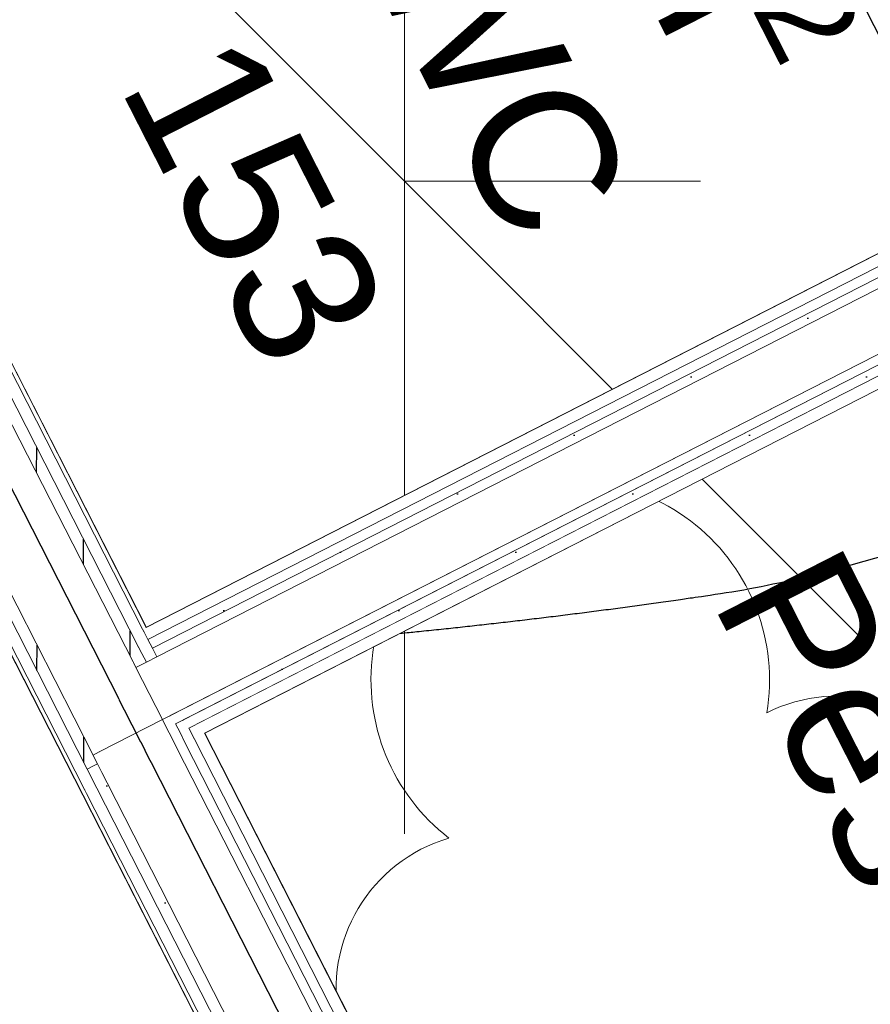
# Model space of a CAD drawing. Header units: metres. Extents: x 538891 to 1080079, y 6588829 to 13178720.
# Tile 671 of 1056: x 539896.84 to 539897.93, y 6589217.12 to 6589218.38. Entities that reach past the tile are written whole.
import ezdxf

# ---------------------------------------------------------------- set-up
doc = ezdxf.new("R2010")
doc.units = ezdxf.units.M
doc.header["$LTSCALE"] = 0.4
doc.header["$PDMODE"] = 1
doc.header["$PDSIZE"] = -2
doc.linetypes.add('DASHED', pattern=[52.916667, 26.458333, -26.458333])
for name, color, linetype in [('AR', 7, 'Continuous'), ('DENDRO', 7, 'Continuous'), ('GEO', 7, 'Continuous'), ('KINO_TAIMESTIK', 7, 'Continuous')]:
    doc.layers.add(name, color=color, linetype=linetype)
doc.styles.add('Arial', font='arial.ttf')
pattern_1 = [(0, (0, 0), (0, 0.075), [1e-05, -0.07499])]
pattern_2 = [(90, (0, 0), (-0.06, 0), [])]

# ---------------------------------------------------------------- blocks, each defined once
blk = doc.blocks.new('LEHTP2')
at = {"color": 252, "linetype": 'Continuous', "lineweight": 9, "true_color": 0x888888}
for centre, radius, start, end in [((-1.1142, 2.8284), 0.5116, 350.4856, 111.5002), ((-1.1142, 2.8284), 0.5116, 111.5027, 232.5173), ((-0.4286, 2.3838), 0.4031, 305.1345, 116.705), ((-1.3124, 2.0356), 0.4031, 106.2979, 277.8684)]:
    blk.add_arc(centre, radius, start, end, dxfattribs=at)
blk = doc.blocks.new('LEHTP1')
at = {"color": 252, "linetype": 'Continuous', "lineweight": 9, "true_color": 0x888888}
for p, q in [((0, 0), (0, 0.95)), ((0.76, 0), (0, 0))]:
    blk.add_line(p, q, dxfattribs=at)

msp = doc.modelspace()

# ---------------------------------------------------------------- linework, layer by layer
at = {"layer": 'AR', "color": 253, "linetype": 'Continuous', "lineweight": 25, "true_color": 0xa3b799, "flags": 128}
for points in [[(539897.306, 6589219.608), (539896.2518, 6589219.07), (539897.0003, 6589217.6035), (539898.0545, 6589218.1415)], [(539897.9754, 6589215.7041), (539899.025, 6589216.2399), (539898.1249, 6589218.0035), (539897.0752, 6589217.4677)]]:
    msp.add_lwpolyline(points, close=True, dxfattribs=at)
at = {"layer": 'AR', "color": 7, "linetype": 'Continuous', "lineweight": 9, "flags": 128}
for points in [[(539897.306, 6589219.608), (539896.2518, 6589219.07), (539897.0003, 6589217.6035), (539898.0545, 6589218.1415)], [(539897.9754, 6589215.7041), (539899.025, 6589216.2399), (539898.1249, 6589218.0035), (539897.0752, 6589217.4677)], [(539896.7148, 6589217.789), (539893.6228, 6589216.2108), (539894.7275, 6589214.0464), (539897.8195, 6589215.6246), (539896.9194, 6589217.3882)]]:
    msp.add_lwpolyline(points, close=True, dxfattribs=at)
at = {"layer": 'AR', "color": 253, "linetype": 'Continuous', "lineweight": 25, "true_color": 0xacaca6, "flags": 128}
msp.add_lwpolyline([(539896.7148, 6589217.789), (539893.6228, 6589216.2108), (539894.7275, 6589214.0464), (539897.8195, 6589215.6246), (539896.9194, 6589217.3882)], close=True, dxfattribs=at)
at = {"layer": 'DENDRO', "color": 82, "linetype": 'Continuous', "lineweight": 25, "true_color": 0x33cc00}
msp.add_open_spline([(539896.6663, 6589224.4293), (539896.6395, 6589224.426), (539896.6126, 6589224.4226), (539896.1098, 6589224.3544), (539895.0521, 6589223.8198), (539894.3427, 6589222.9377), (539893.9903, 6589222.1836), (539893.8203, 6589221.3073), (539893.8766, 6589220.3868), (539894.1593, 6589219.5194), (539894.8775, 6589218.4187), (539896.1184, 6589217.7018), (539897.0745, 6589217.5717), (539897.5175, 6589217.6135), (539897.9589, 6589217.6797), (539898.86, 6589218.0382), (539899.617, 6589218.7907), (539900.036, 6589219.4652), (539900.3047, 6589220.2878), (539900.3646, 6589221.1982), (539900.192, 6589222.1043), (539899.5971, 6589223.3263), (539898.3712, 6589224.2299), (539897.2232, 6589224.489), (539896.72, 6589224.436), (539896.6932, 6589224.4327), (539896.6663, 6589224.4293)], degree=2, knots=[0, 0, 0, 0.002527, 0.002527, 0.049905, 0.097283, 0.144661, 0.192039, 0.239417, 0.286795, 0.334173, 0.381551, 0.428929, 0.476307, 0.523685, 0.571064, 0.618442, 0.66582, 0.713198, 0.760576, 0.807954, 0.855332, 0.90271, 0.950088, 0.997466, 0.997466, 1, 1, 1], dxfattribs=at)
at = {"layer": 'DENDRO', "color": 30, "linetype": 'Continuous', "lineweight": 25, "true_color": 0xff7f00}
for points in [[(539885.6577, 6589211.3673), (539885.9587, 6589211.5998), (539887.0879, 6589212.0198), (539888.605, 6589212.4885), (539889.9731, 6589213.0137), (539891.3102, 6589213.7672), (539891.8744, 6589214.6436), (539891.7177, 6589215.3903), (539891.4434, 6589216.0274), (539891.1774, 6589216.6797), (539891.0775, 6589217.3225), (539891.2898, 6589217.9325), (539891.6083, 6589218.5323), (539891.7489, 6589219.1569), (539891.5335, 6589219.8105), (539891.0707, 6589220.4069), (539890.4607, 6589220.8621), (539889.8044, 6589221.0935), (539889.0576, 6589220.9883), (539888.3106, 6589220.2982), (539887.7505, 6589219.5517), (539887.208, 6589218.8186), (539886.4783, 6589217.8358), (539885.4818, 6589216.498), (539884.1518, 6589214.7322), (539882.6558, 6589212.7955), (539881.0985, 6589210.8481), (539879.0649, 6589208.3801), (539876.0944, 6589204.886), (539872.6307, 6589200.8975), (539869.6701, 6589197.4329), (539867.6909, 6589194.8749), (539866.2109, 6589192.7521), (539865.0379, 6589190.7976), (539864.2551, 6589189.3549), (539863.5464, 6589188.2627), (539862.6538, 6589187.3122), (539861.4517, 6589186.5971), (539860.1198, 6589186.0356), (539858.997, 6589185.454), (539858.4285, 6589184.6792), (539858.4518, 6589183.6679), (539858.8723, 6589182.475), (539859.5272, 6589181.142), (539860.2483, 6589179.7128), (539860.8674, 6589178.2304), (539861.2217, 6589176.7401), (539861.5753, 6589175.4365), (539862.2064, 6589174.6663), (539862.9609, 6589174.3966), (539863.6348, 6589174.2423), (539864.2806, 6589174.0573), (539864.918, 6589173.6609), (539865.3683, 6589172.6788), (539865.5592, 6589171.2345), (539865.7765, 6589169.7978), (539866.3959, 6589168.7176), (539867.6352, 6589168.2256), (539869.0218, 6589168.0582), (539870.3261, 6589168.0626), (539871.5879, 6589168.2084), (539873.1231, 6589168.5133), (539875.2126, 6589169.1649), (539877.5723, 6589170.1954), (539879.6716, 6589171.2913), (539881.2245, 6589172.1487), (539882.79, 6589173.0592), (539884.4462, 6589174.3385), (539885.3593, 6589175.663), (539885.8205, 6589177.2138), (539885.4269, 6589179.8588), (539884.1912, 6589182.7006), (539883.1434, 6589184.6065), (539882.0985, 6589186.3358), (539880.8619, 6589188.3679), (539880.4198, 6589189.9251), (539880.7902, 6589190.8015), (539881.5494, 6589191.3893), (539882.7447, 6589191.8227), (539884.1904, 6589191.9845), (539885.7179, 6589191.7691), (539887.143, 6589191.0433), (539888.3782, 6589189.868), (539889.4666, 6589188.5674), (539890.4385, 6589187.4406), (539891.3271, 6589186.7864), (539892.1601, 6589186.9284), (539892.9946, 6589188.0441), (539894.0871, 6589188.8946), (539895.2642, 6589189.5714), (539896.3286, 6589190.275), (539897.0597, 6589191.2074), (539897.414, 6589192.4428), (539897.7325, 6589193.5782), (539898.1184, 6589194.323), (539898.5738, 6589194.8471), (539899.1059, 6589195.3196), (539899.5477, 6589195.7995), (539899.733, 6589196.3483), (539899.5719, 6589196.9795), (539899.1657, 6589197.5865), (539898.605, 6589198.071), (539897.9861, 6589198.3235), (539897.3447, 6589198.3805), (539896.687, 6589198.3497), (539895.8577, 6589198.3256), (539894.7078, 6589198.5446), (539893.448, 6589199.106), (539892.2827, 6589199.8894), (539891.2518, 6589200.8076), (539890.3935, 6589201.7751), (539889.5969, 6589202.9265), (539889.0297, 6589204.2093), (539888.6237, 6589205.3397), (539888.2438, 6589206.3255), (539887.7355, 6589207.4324), (539887.0067, 6589208.7104), (539886.0604, 6589210.1578), (539885.6663, 6589211.1102), (539885.6577, 6589211.3673)], [(539894.9079, 6589218.4152), (539895.6568, 6589219.2689), (539897.8303, 6589220.3369), (539900.097, 6589220.4793), (539901.8497, 6589219.6579), (539902.6187, 6589218.0929), (539902.198, 6589216.2035), (539900.7002, 6589214.4961), (539898.5268, 6589213.4282), (539896.26, 6589213.2858), (539894.5073, 6589214.1072), (539893.7383, 6589215.6722), (539894.1591, 6589217.5615), (539894.9079, 6589218.4152)]]:
    msp.add_open_spline(points, degree=2, dxfattribs=at)
at = {"layer": 'KINO_TAIMESTIK', "color": 181, "linetype": 'Continuous', "lineweight": 18, "true_color": 0x9f7fff}
for p, q in [((539897.332, 6589217.3387), (539897.332, 6589219.0133)), ((539896.74, 6589218.768), (539897.924, 6589217.584))]:
    msp.add_line(p, q, dxfattribs=at)

# ---------------------------------------------------------------- block references
at = {"layer": 'GEO', "color": 8, "true_color": 0x7d7d7d, "xscale": 0.5, "yscale": 0.5, "zscale": 0.5}
for name, p in [('LEHTP1', (539897.332, 6589218.176)), ('LEHTP2', (539898.102, 6589216.122))]:
    msp.add_blockref(name, p, dxfattribs=at)

# ---------------------------------------------------------------- texts
at = {"layer": 'AR', "color": 7, "char_height": 0.18, "attachment_point": 1, "rotation": 297.0398, "line_spacing_factor": 1.004016, "style": 'Arial'}
for s, insert in [('\\A1;1,9{\\H0.9851x; } m{\\H0.9851x;\\H0.6667x;\\S2 ^ ;}', (539897.5648, 6589219.0744)), ('WC', (539897.4401, 6589218.5409)), ('153', (539897.1249, 6589218.3807)), ('Pesuruum', (539897.8856, 6589217.7199))]:
    msp.add_mtext(s, dxfattribs=dict(at, insert=insert))

# ---------------------------------------------------------------- next in the draw order: wipeouts: each hides what was drawn before it
at = {"color": 255, "linetype": 'Continuous', "lineweight": 5}
for points in [[(539896.9979, 6589217.5972), (539897.0003, 6589217.6035), (539896.9959, 6589217.6012)], [(539897.0684, 6589217.4811), (539897.0551, 6589217.4743), (539897.0619, 6589217.4609), (539897.0752, 6589217.4677)], [(539896.9247, 6589217.4217), (539896.9289, 6589217.4135), (539896.9337, 6589217.4264)]]:
    msp.add_wipeout(points, dxfattribs=at).dxf.layer = 'AR'

# ---------------------------------------------------------------- next in the draw order: hatches: boundary and pattern name
at = {"layer": 'AR', "linetype": 'Continuous', "lineweight": 25, "true_color": 0x848484}
h = msp.add_hatch(dxfattribs=at)
h.set_pattern_fill('GYPSUM_0001', color=252, style=0, pattern_type=2)
h.set_pattern_definition(pattern_1)
h.paths.add_polyline_path([(539896.9247, 6589217.4217), (539896.9289, 6589217.4135), (539896.9337, 6589217.4264)])

# ---------------------------------------------------------------- next in the draw order: linework, layer by layer
at = {"layer": 'AR', "color": 7, "linetype": 'Continuous', "lineweight": 9}
for p, q in [((539896.9247, 6589217.4217), (539896.9289, 6589217.4135)), ((539896.9289, 6589217.4135), (539896.9304, 6589217.4106)), ((539896.9304, 6589217.4106), (539896.9372, 6589217.3972))]:
    msp.add_line(p, q, dxfattribs=at)
at = {"layer": 'AR', "color": 7, "linetype": 'Continuous', "lineweight": 5}
msp.add_point((539896.9304, 6589217.4106), dxfattribs=at)

# ---------------------------------------------------------------- next in the draw order: wipeouts: each hides what was drawn before it
at = {"color": 255, "linetype": 'Continuous', "lineweight": 5}
for points in [[(539897.0752, 6589217.4677), (539898.1249, 6589218.0035), (539898.1181, 6589218.0168), (539897.0684, 6589217.4811)], [(539897.0027, 6589217.5879), (539897.0071, 6589217.5901), (539897.0003, 6589217.6035), (539896.9979, 6589217.5972)], [(539897.0494, 6589217.4854), (539897.0382, 6589217.4797), (539897.0439, 6589217.4686), (539897.0551, 6589217.4743)]]:
    msp.add_wipeout(points, dxfattribs=at).dxf.layer = 'AR'

# ---------------------------------------------------------------- next in the draw order: hatches: boundary and pattern name
at = {"layer": 'AR', "linetype": 'Continuous', "lineweight": 25, "true_color": 0x848484}
h = msp.add_hatch(dxfattribs=at)
h.set_pattern_fill('GYPSUM_0001', color=252, style=0, pattern_type=2)
h.set_pattern_definition(pattern_1)
h.paths.add_polyline_path([(539897.0494, 6589217.4854), (539897.0382, 6589217.4797), (539897.0439, 6589217.4686), (539897.0551, 6589217.4743)])

# ---------------------------------------------------------------- next in the draw order: wipeouts: each hides what was drawn before it
at = {"color": 255, "linetype": 'Continuous', "lineweight": 5}
msp.add_wipeout([(539896.9324, 6589217.4397), (539896.936, 6589217.4325), (539896.9403, 6589217.4437)], dxfattribs=at).dxf.layer = 'AR'

# ---------------------------------------------------------------- next in the draw order: hatches: boundary and pattern name
at = {"layer": 'AR', "linetype": 'Continuous', "lineweight": 25, "true_color": 0x848484}
h = msp.add_hatch(dxfattribs=at)
h.set_pattern_fill('GYPSUM_0001', color=252, style=0, pattern_type=2)
h.set_pattern_definition(pattern_1)
h.paths.add_polyline_path([(539896.9324, 6589217.4397), (539896.936, 6589217.4325), (539896.9403, 6589217.4437)])

# ---------------------------------------------------------------- next in the draw order: linework, layer by layer
at = {"layer": 'AR', "color": 7, "linetype": 'Continuous', "lineweight": 9}
for p, q in [((539896.9403, 6589217.4437), (539896.9324, 6589217.4397)), ((539896.9324, 6589217.4397), (539896.936, 6589217.4325)), ((539896.9337, 6589217.4264), (539896.9247, 6589217.4217)), ((539896.9337, 6589217.4264), (539896.938, 6589217.4286)), ((539896.936, 6589217.4325), (539896.938, 6589217.4286))]:
    msp.add_line(p, q, dxfattribs=at)

# ---------------------------------------------------------------- next in the draw order: wipeouts: each hides what was drawn before it
at = {"color": 255, "linetype": 'Continuous', "lineweight": 5}
for points in [[(539897.0551, 6589217.4743), (539898.1181, 6589218.0168), (539898.1124, 6589218.028), (539897.0494, 6589217.4854)], [(539897.0326, 6589217.4908), (539897.0214, 6589217.4852), (539897.0271, 6589217.474), (539897.0382, 6589217.4797)]]:
    msp.add_wipeout(points, dxfattribs=at).dxf.layer = 'AR'

# ---------------------------------------------------------------- next in the draw order: hatches: boundary and pattern name
at = {"layer": 'AR', "linetype": 'Continuous', "lineweight": 25, "true_color": 0x848484}
h = msp.add_hatch(dxfattribs=at)
h.set_pattern_fill('GYPSUM_0001', color=252, style=0, pattern_type=2)
h.set_pattern_definition(pattern_1)
h.paths.add_polyline_path([(539897.0551, 6589217.4743), (539898.1181, 6589218.0168), (539898.1124, 6589218.028), (539897.0494, 6589217.4854)])
h = msp.add_hatch(dxfattribs=at)
h.set_pattern_fill('GYPSUM_0001', color=252, style=0, pattern_type=2)
h.set_pattern_definition(pattern_1)
h.paths.add_polyline_path([(539897.0326, 6589217.4908), (539897.0214, 6589217.4852), (539897.0271, 6589217.474), (539897.0382, 6589217.4797)])

# ---------------------------------------------------------------- next in the draw order: wipeouts: each hides what was drawn before it
at = {"color": 255, "linetype": 'Continuous', "lineweight": 5}
msp.add_wipeout([(539896.9437, 6589217.4174), (539896.9304, 6589217.4106), (539896.9372, 6589217.3972), (539896.9505, 6589217.4041)], dxfattribs=at).dxf.layer = 'AR'

# ---------------------------------------------------------------- next in the draw order: hatches: boundary and pattern name
at = {"layer": 'AR', "linetype": 'Continuous', "lineweight": 25, "true_color": 0x848484}
h = msp.add_hatch(dxfattribs=at)
h.set_pattern_fill('GYPSUM_0001', color=252, style=0, pattern_type=2)
h.set_pattern_definition(pattern_1)
h.paths.add_polyline_path([(539896.9437, 6589217.4174), (539896.9304, 6589217.4106), (539896.9372, 6589217.3972), (539896.9505, 6589217.4041)])

# ---------------------------------------------------------------- next in the draw order: wipeouts: each hides what was drawn before it
at = {"color": 255, "linetype": 'Continuous', "lineweight": 5}
msp.add_wipeout([(539897.0382, 6589217.4797), (539898.1124, 6589218.028), (539898.1067, 6589218.0391), (539897.0326, 6589217.4908)], dxfattribs=at).dxf.layer = 'AR'

# ---------------------------------------------------------------- next in the draw order: hatches: boundary and pattern name
at = {"layer": 'AR', "linetype": 'Continuous', "lineweight": 25, "true_color": 0x848484}
h = msp.add_hatch(dxfattribs=at)
h.set_pattern_fill('GYPSUM_0001', color=252, style=0, pattern_type=2)
h.set_pattern_definition(pattern_1)
h.paths.add_polyline_path([(539897.0382, 6589217.4797), (539898.1124, 6589218.028), (539898.1067, 6589218.0391), (539897.0326, 6589217.4908)])

# ---------------------------------------------------------------- next in the draw order: linework, layer by layer
at = {"layer": 'AR', "color": 7, "linetype": 'Continuous', "lineweight": 5}
msp.add_point((539897.0551, 6589217.4743), dxfattribs=at)

# ---------------------------------------------------------------- next in the draw order: wipeouts: each hides what was drawn before it
at = {"color": 255, "linetype": 'Continuous', "lineweight": 5}
msp.add_wipeout([(539897.0071, 6589217.5901), (539898.0613, 6589218.1282), (539898.0545, 6589218.1415), (539897.0003, 6589217.6035)], dxfattribs=at).dxf.layer = 'AR'

# ---------------------------------------------------------------- next in the draw order: wipeouts: each hides what was drawn before it
msp.add_wipeout([(539897.0084, 6589217.5767), (539898.067, 6589218.117), (539898.0613, 6589218.1282), (539897.0027, 6589217.5879)], dxfattribs=at).dxf.layer = 'AR'

# ---------------------------------------------------------------- next in the draw order: hatches: boundary and pattern name
at = {"layer": 'AR', "linetype": 'Continuous', "lineweight": 25, "true_color": 0x848484}
h = msp.add_hatch(dxfattribs=at)
h.set_pattern_fill('GYPSUM_0001', color=252, style=0, pattern_type=2)
h.set_pattern_definition(pattern_1)
h.paths.add_polyline_path([(539897.0084, 6589217.5767), (539898.067, 6589218.117), (539898.0613, 6589218.1282), (539897.0027, 6589217.5879)])

# ---------------------------------------------------------------- next in the draw order: wipeouts: each hides what was drawn before it
at = {"color": 255, "linetype": 'Continuous', "lineweight": 5}
msp.add_wipeout([(539897.0141, 6589217.5656), (539898.0726, 6589218.1059), (539898.067, 6589218.117), (539897.0084, 6589217.5767)], dxfattribs=at).dxf.layer = 'AR'

# ---------------------------------------------------------------- next in the draw order: hatches: boundary and pattern name
at = {"layer": 'AR', "linetype": 'Continuous', "lineweight": 25, "true_color": 0x848484}
h = msp.add_hatch(dxfattribs=at)
h.set_pattern_fill('GYPSUM_0001', color=252, style=0, pattern_type=2)
h.set_pattern_definition(pattern_1)
h.paths.add_polyline_path([(539897.0141, 6589217.5656), (539898.0726, 6589218.1059), (539898.067, 6589218.117), (539897.0084, 6589217.5767)])

# ---------------------------------------------------------------- next in the draw order: wipeouts: each hides what was drawn before it
at = {"color": 255, "linetype": 'Continuous', "lineweight": 5}
msp.add_wipeout([(539897.0214, 6589217.4852), (539898.1067, 6589218.0391), (539898.0726, 6589218.1059), (539896.9873, 6589217.552)], dxfattribs=at).dxf.layer = 'AR'

# ---------------------------------------------------------------- next in the draw order: linework, layer by layer
at = {"layer": 'AR', "color": 7, "linetype": 'Continuous', "lineweight": 9}
for p, q in [((539898.0545, 6589218.1415), (539897.0003, 6589217.6035)), ((539898.0613, 6589218.1282), (539897.0027, 6589217.5879)), ((539898.0613, 6589218.1282), (539897.0027, 6589217.5879)), ((539898.067, 6589218.117), (539897.0084, 6589217.5767)), ((539898.0726, 6589218.1059), (539897.0141, 6589217.5656)), ((539897.0214, 6589217.4852), (539898.1067, 6589218.0391)), ((539897.0382, 6589217.4797), (539898.1124, 6589218.028)), ((539897.0551, 6589217.4743), (539898.1181, 6589218.0168)), ((539897.0551, 6589217.4743), (539898.1181, 6589218.0168)), ((539897.0752, 6589217.4677), (539898.1249, 6589218.0035)), ((539896.9959, 6589217.6012), (539896.9979, 6589217.5972)), ((539897.0027, 6589217.5879), (539896.9979, 6589217.5972)), ((539897.0084, 6589217.5767), (539897.0027, 6589217.5879)), ((539897.0141, 6589217.5656), (539897.0084, 6589217.5767)), ((539897.0007, 6589217.5588), (539897.0141, 6589217.5656)), ((539896.9873, 6589217.552), (539897.0007, 6589217.5588)), ((539897.0214, 6589217.4852), (539896.9873, 6589217.552)), ((539897.0214, 6589217.4852), (539896.9403, 6589217.4437)), ((539896.9403, 6589217.4437), (539897.0214, 6589217.4852)), ((539897.0271, 6589217.474), (539897.0214, 6589217.4852)), ((539897.0439, 6589217.4686), (539897.0382, 6589217.4797))]:
    msp.add_line(p, q, dxfattribs=at)
at = {"layer": 'AR', "color": 7, "linetype": 'Continuous', "lineweight": 5}
msp.add_point((539897.0027, 6589217.5879), dxfattribs=at)

# ---------------------------------------------------------------- next in the draw order: wipeouts: each hides what was drawn before it
at = {"color": 255, "linetype": 'Continuous', "lineweight": 5}
for points in [[(539896.9979, 6589217.5972), (539896.9925, 6589217.5827), (539897.0027, 6589217.5879)], [(539897.0328, 6589217.4629), (539896.9437, 6589217.4174), (539896.9505, 6589217.4041), (539897.0396, 6589217.4495)]]:
    msp.add_wipeout(points, dxfattribs=at).dxf.layer = 'AR'

# ---------------------------------------------------------------- next in the draw order: hatches: boundary and pattern name
at = {"layer": 'AR', "linetype": 'Continuous', "lineweight": 25, "true_color": 0x848484}
h = msp.add_hatch(dxfattribs=at)
h.set_pattern_fill('GYPSUM_0001', color=252, style=0, pattern_type=2)
h.set_pattern_definition(pattern_1)
h.paths.add_polyline_path([(539896.9979, 6589217.5972), (539896.9925, 6589217.5827), (539897.0027, 6589217.5879)])

# ---------------------------------------------------------------- next in the draw order: wipeouts: each hides what was drawn before it
at = {"color": 255, "linetype": 'Continuous', "lineweight": 5}
for points in [[(539897.0439, 6589217.4686), (539897.0328, 6589217.4629), (539897.0396, 6589217.4495), (539897.0507, 6589217.4552)], [(539896.938, 6589217.4286), (539896.9337, 6589217.4264), (539896.9289, 6589217.4135), (539896.9304, 6589217.4106), (539896.9437, 6589217.4174)]]:
    msp.add_wipeout(points, dxfattribs=at).dxf.layer = 'AR'

# ---------------------------------------------------------------- next in the draw order: hatches: boundary and pattern name
at = {"layer": 'AR', "linetype": 'Continuous', "lineweight": 25, "true_color": 0x848484}
h = msp.add_hatch(dxfattribs=at)
h.set_pattern_fill('GYPSUM_0001', color=252, style=0, pattern_type=2)
h.set_pattern_definition(pattern_1)
h.paths.add_polyline_path([(539897.0439, 6589217.4686), (539897.0328, 6589217.4629), (539897.0396, 6589217.4495), (539897.0507, 6589217.4552)])
h = msp.add_hatch(dxfattribs=at)
h.set_pattern_fill('GYPSUM_0001', color=252, style=0, pattern_type=2)
h.set_pattern_definition(pattern_1)
h.paths.add_polyline_path([(539896.938, 6589217.4286), (539896.9337, 6589217.4264), (539896.9289, 6589217.4135), (539896.9304, 6589217.4106), (539896.9437, 6589217.4174)])

# ---------------------------------------------------------------- next in the draw order: linework, layer by layer
at = {"layer": 'AR', "color": 7, "linetype": 'Continuous', "lineweight": 9}
msp.add_line((539896.9289, 6589217.4135), (539896.9304, 6589217.4106), dxfattribs=at)
at = {"layer": 'AR', "color": 7, "linetype": 'Continuous', "lineweight": 5}
msp.add_point((539896.9304, 6589217.4106), dxfattribs=at)

# ---------------------------------------------------------------- next in the draw order: wipeouts: each hides what was drawn before it
at = {"color": 255, "linetype": 'Continuous', "lineweight": 5}
for points in [[(539896.2474, 6589219.0677), (539896.9959, 6589217.6012), (539897.0003, 6589217.6035), (539896.2518, 6589219.07)], [(539896.9908, 6589217.5782), (539896.986, 6589217.5653), (539896.995, 6589217.5699)]]:
    msp.add_wipeout(points, dxfattribs=at).dxf.layer = 'AR'

# ---------------------------------------------------------------- next in the draw order: hatches: boundary and pattern name
at = {"layer": 'AR', "linetype": 'Continuous', "lineweight": 25, "true_color": 0x848484}
h = msp.add_hatch(dxfattribs=at)
h.set_pattern_fill('PLYWOOD_0001', color=252, style=0, pattern_type=2)
h.set_pattern_definition(pattern_2)
h.paths.add_polyline_path([(539896.9908, 6589217.5782), (539896.986, 6589217.5653), (539896.995, 6589217.5699)])

# ---------------------------------------------------------------- next in the draw order: wipeouts: each hides what was drawn before it
at = {"color": 255, "linetype": 'Continuous', "lineweight": 5}
for points in [[(539897.0271, 6589217.474), (539896.938, 6589217.4286), (539896.9437, 6589217.4174), (539897.0328, 6589217.4629)], [(539897.0551, 6589217.4743), (539897.0439, 6589217.4686), (539897.0507, 6589217.4552), (539897.0619, 6589217.4609)]]:
    msp.add_wipeout(points, dxfattribs=at).dxf.layer = 'AR'

# ---------------------------------------------------------------- next in the draw order: hatches: boundary and pattern name
at = {"layer": 'AR', "linetype": 'Continuous', "lineweight": 25, "true_color": 0x848484}
h = msp.add_hatch(dxfattribs=at)
h.set_pattern_fill('GYPSUM_0001', color=252, style=0, pattern_type=2)
h.set_pattern_definition(pattern_1)
h.paths.add_polyline_path([(539897.0551, 6589217.4743), (539897.0439, 6589217.4686), (539897.0507, 6589217.4552), (539897.0619, 6589217.4609)])

# ---------------------------------------------------------------- next in the draw order: linework, layer by layer
at = {"layer": 'AR', "color": 7, "linetype": 'Continuous', "lineweight": 5}
for p in [(539897.0551, 6589217.4743), (539896.9437, 6589217.4174)]:
    msp.add_point(p, dxfattribs=at)

# ---------------------------------------------------------------- next in the draw order: wipeouts: each hides what was drawn before it
at = {"color": 255, "linetype": 'Continuous', "lineweight": 5}
for points in [[(539897.0027, 6589217.5879), (539896.9925, 6589217.5827), (539896.9908, 6589217.5782), (539896.995, 6589217.5699), (539897.0084, 6589217.5767)], [(539896.9837, 6589217.5592), (539896.9794, 6589217.5479), (539896.9873, 6589217.552)]]:
    msp.add_wipeout(points, dxfattribs=at).dxf.layer = 'AR'

# ---------------------------------------------------------------- next in the draw order: hatches: boundary and pattern name
at = {"layer": 'AR', "linetype": 'Continuous', "lineweight": 25, "true_color": 0x848484}
h = msp.add_hatch(dxfattribs=at)
h.set_pattern_fill('GYPSUM_0001', color=252, style=0, pattern_type=2)
h.set_pattern_definition(pattern_1)
h.paths.add_polyline_path([(539897.0027, 6589217.5879), (539896.9925, 6589217.5827), (539896.9908, 6589217.5782), (539896.995, 6589217.5699), (539897.0084, 6589217.5767)])

# ---------------------------------------------------------------- next in the draw order: wipeouts: each hides what was drawn before it
at = {"color": 255, "linetype": 'Continuous', "lineweight": 5}
for points in [[(539897.0382, 6589217.4797), (539897.0271, 6589217.474), (539897.0328, 6589217.4629), (539897.0439, 6589217.4686)], [(539897.9799, 6589215.6952), (539897.0752, 6589217.4677), (539897.0619, 6589217.4609), (539897.9666, 6589215.6884)]]:
    msp.add_wipeout(points, dxfattribs=at).dxf.layer = 'AR'

# ---------------------------------------------------------------- next in the draw order: hatches: boundary and pattern name
at = {"layer": 'AR', "linetype": 'Continuous', "lineweight": 25, "true_color": 0x848484}
h = msp.add_hatch(dxfattribs=at)
h.set_pattern_fill('GYPSUM_0001', color=252, style=0, pattern_type=2)
h.set_pattern_definition(pattern_1)
h.paths.add_polyline_path([(539897.0382, 6589217.4797), (539897.0271, 6589217.474), (539897.0328, 6589217.4629), (539897.0439, 6589217.4686)])

# ---------------------------------------------------------------- next in the draw order: linework, layer by layer
at = {"layer": 'AR', "color": 7, "linetype": 'Continuous', "lineweight": 9}
msp.add_line((539897.0439, 6589217.4686), (539897.0382, 6589217.4797), dxfattribs=at)
at = {"layer": 'AR', "color": 7, "linetype": 'Continuous', "lineweight": 5}
msp.add_point((539897.0439, 6589217.4686), dxfattribs=at)

# ---------------------------------------------------------------- next in the draw order: wipeouts: each hides what was drawn before it
at = {"color": 255, "linetype": 'Continuous', "lineweight": 5}
for points in [[(539896.995, 6589217.5699), (539896.986, 6589217.5653), (539896.9837, 6589217.5592), (539896.9873, 6589217.552), (539897.0007, 6589217.5588)], [(539897.9666, 6589215.6884), (539897.0619, 6589217.4609), (539897.0507, 6589217.4552), (539897.9554, 6589215.6827)]]:
    msp.add_wipeout(points, dxfattribs=at).dxf.layer = 'AR'

# ---------------------------------------------------------------- next in the draw order: hatches: boundary and pattern name
at = {"layer": 'AR', "linetype": 'Continuous', "lineweight": 25, "true_color": 0x848484}
h = msp.add_hatch(dxfattribs=at)
h.set_pattern_fill('PLYWOOD_0001', color=252, style=0, pattern_type=2)
h.set_pattern_definition(pattern_2)
h.paths.add_polyline_path([(539896.995, 6589217.5699), (539896.986, 6589217.5653), (539896.9837, 6589217.5592), (539896.9873, 6589217.552), (539897.0007, 6589217.5588)])
h = msp.add_hatch(dxfattribs=at)
h.set_pattern_fill('GYPSUM_0001', color=252, style=0, pattern_type=2)
h.set_pattern_definition(pattern_1)
h.paths.add_polyline_path([(539897.9666, 6589215.6884), (539897.0619, 6589217.4609), (539897.0507, 6589217.4552), (539897.9554, 6589215.6827)])

# ---------------------------------------------------------------- next in the draw order: wipeouts: each hides what was drawn before it
at = {"color": 255, "linetype": 'Continuous', "lineweight": 5}
msp.add_wipeout([(539897.0214, 6589217.4852), (539896.9403, 6589217.4437), (539896.936, 6589217.4325), (539896.938, 6589217.4286), (539897.0271, 6589217.474)], dxfattribs=at).dxf.layer = 'AR'

# ---------------------------------------------------------------- next in the draw order: linework, layer by layer
at = {"layer": 'AR', "color": 7, "linetype": 'Continuous', "lineweight": 9}
for p, q in [((539897.0271, 6589217.474), (539897.0214, 6589217.4852)), ((539897.0328, 6589217.4629), (539897.0271, 6589217.474)), ((539896.936, 6589217.4325), (539896.938, 6589217.4286)), ((539896.938, 6589217.4286), (539896.9437, 6589217.4174))]:
    msp.add_line(p, q, dxfattribs=at)
at = {"layer": 'AR', "color": 7, "linetype": 'Continuous', "lineweight": 5}
msp.add_point((539897.0328, 6589217.4629), dxfattribs=at)

# ---------------------------------------------------------------- next in the draw order: wipeouts: each hides what was drawn before it
at = {"color": 255, "linetype": 'Continuous', "lineweight": 5}
for points in [[(539897.0084, 6589217.5767), (539896.995, 6589217.5699), (539897.0007, 6589217.5588), (539897.0141, 6589217.5656)], [(539897.9554, 6589215.6827), (539897.0507, 6589217.4552), (539897.0396, 6589217.4495), (539897.9443, 6589215.6771)]]:
    msp.add_wipeout(points, dxfattribs=at).dxf.layer = 'AR'

# ---------------------------------------------------------------- next in the draw order: hatches: boundary and pattern name
at = {"layer": 'AR', "linetype": 'Continuous', "lineweight": 25, "true_color": 0x848484}
h = msp.add_hatch(dxfattribs=at)
h.set_pattern_fill('GYPSUM_0001', color=252, style=0, pattern_type=2)
h.set_pattern_definition(pattern_1)
h.paths.add_polyline_path([(539897.0084, 6589217.5767), (539896.995, 6589217.5699), (539897.0007, 6589217.5588), (539897.0141, 6589217.5656)])
h = msp.add_hatch(dxfattribs=at)
h.set_pattern_fill('GYPSUM_0001', color=252, style=0, pattern_type=2)
h.set_pattern_definition(pattern_1)
h.paths.add_polyline_path([(539897.9554, 6589215.6827), (539897.0507, 6589217.4552), (539897.0396, 6589217.4495), (539897.9443, 6589215.6771)])

# ---------------------------------------------------------------- next in the draw order: linework, layer by layer
at = {"layer": 'AR', "color": 7, "linetype": 'Continuous', "lineweight": 9}
for p, q in [((539897.0141, 6589217.5656), (539897.0084, 6589217.5767)), ((539897.0007, 6589217.5588), (539897.0141, 6589217.5656)), ((539897.0619, 6589217.4609), (539897.0551, 6589217.4743))]:
    msp.add_line(p, q, dxfattribs=at)

# ---------------------------------------------------------------- next in the draw order: wipeouts: each hides what was drawn before it
at = {"color": 255, "linetype": 'Continuous', "lineweight": 5}
msp.add_wipeout([(539896.936, 6589217.4325), (539896.9337, 6589217.4264), (539896.938, 6589217.4286)], dxfattribs=at).dxf.layer = 'AR'

# ---------------------------------------------------------------- next in the draw order: hatches: boundary and pattern name
at = {"layer": 'AR', "linetype": 'Continuous', "lineweight": 25, "true_color": 0x848484}
h = msp.add_hatch(dxfattribs=at)
h.set_pattern_fill('PLYWOOD_0001', color=252, style=0, pattern_type=2)
h.set_pattern_definition(pattern_2)
h.paths.add_polyline_path([(539896.936, 6589217.4325), (539896.9337, 6589217.4264), (539896.938, 6589217.4286)])

# ---------------------------------------------------------------- next in the draw order: wipeouts: each hides what was drawn before it
at = {"color": 255, "linetype": 'Continuous', "lineweight": 5}
for points in [[(539896.2158, 6589219.0965), (539896.9908, 6589217.5782), (539896.9979, 6589217.5972), (539896.2292, 6589219.1033)], [(539896.9194, 6589217.3882), (539897.824, 6589215.6157), (539897.8285, 6589215.618), (539896.9238, 6589217.3904)]]:
    msp.add_wipeout(points, dxfattribs=at).dxf.layer = 'AR'

# ---------------------------------------------------------------- next in the draw order: hatches: boundary and pattern name
at = {"layer": 'AR', "linetype": 'Continuous', "lineweight": 25, "true_color": 0x848484}
h = msp.add_hatch(dxfattribs=at)
h.set_pattern_fill('GYPSUM_0001', color=252, style=0, pattern_type=2)
h.set_pattern_definition(pattern_1)
h.paths.add_polyline_path([(539896.2158, 6589219.0965), (539896.9908, 6589217.5782), (539896.9979, 6589217.5972), (539896.2292, 6589219.1033)])

# ---------------------------------------------------------------- next in the draw order: linework, layer by layer
at = {"layer": 'AR', "color": 7, "linetype": 'Continuous', "lineweight": 9}
for p, q in [((539897.0027, 6589217.5879), (539896.9979, 6589217.5972)), ((539897.0084, 6589217.5767), (539897.0027, 6589217.5879))]:
    msp.add_line(p, q, dxfattribs=at)
at = {"layer": 'AR', "color": 7, "linetype": 'Continuous', "lineweight": 5}
msp.add_point((539897.0027, 6589217.5879), dxfattribs=at)

# ---------------------------------------------------------------- next in the draw order: wipeouts: each hides what was drawn before it
at = {"color": 255, "linetype": 'Continuous', "lineweight": 5}
msp.add_wipeout([(539896.9238, 6589217.3904), (539897.8285, 6589215.618), (539897.8419, 6589215.6248), (539896.9372, 6589217.3972)], dxfattribs=at).dxf.layer = 'AR'

# ---------------------------------------------------------------- next in the draw order: hatches: boundary and pattern name
at = {"layer": 'AR', "linetype": 'Continuous', "lineweight": 25, "true_color": 0x848484}
h = msp.add_hatch(dxfattribs=at)
h.set_pattern_fill('GYPSUM_0001', color=252, style=0, pattern_type=2)
h.set_pattern_definition(pattern_1)
h.paths.add_polyline_path([(539896.9238, 6589217.3904), (539897.8285, 6589215.618), (539897.8419, 6589215.6248), (539896.9372, 6589217.3972)])

# ---------------------------------------------------------------- next in the draw order: wipeouts: each hides what was drawn before it
at = {"color": 255, "linetype": 'Continuous', "lineweight": 5}
msp.add_wipeout([(539896.2025, 6589219.0897), (539896.9837, 6589217.5592), (539896.9908, 6589217.5782), (539896.2158, 6589219.0965)], dxfattribs=at).dxf.layer = 'AR'

# ---------------------------------------------------------------- next in the draw order: hatches: boundary and pattern name
at = {"layer": 'AR', "linetype": 'Continuous', "lineweight": 25, "true_color": 0x848484}
h = msp.add_hatch(dxfattribs=at)
h.set_pattern_fill('PLYWOOD_0001', color=252, style=0, pattern_type=2)
h.set_pattern_definition(pattern_2)
h.paths.add_polyline_path([(539896.2025, 6589219.0897), (539896.9837, 6589217.5592), (539896.9908, 6589217.5782), (539896.2158, 6589219.0965)])

# ---------------------------------------------------------------- next in the draw order: linework, layer by layer
at = {"layer": 'AR', "color": 7, "linetype": 'Continuous', "lineweight": 9}
for p, q in [((539896.9959, 6589217.6012), (539896.9979, 6589217.5972)), ((539896.995, 6589217.5699), (539896.9908, 6589217.5782)), ((539897.0007, 6589217.5588), (539896.995, 6589217.5699))]:
    msp.add_line(p, q, dxfattribs=at)

# ---------------------------------------------------------------- next in the draw order: wipeouts: each hides what was drawn before it
at = {"color": 255, "linetype": 'Continuous', "lineweight": 5}
msp.add_wipeout([(539896.9372, 6589217.3972), (539897.8419, 6589215.6248), (539897.8552, 6589215.6316), (539896.9505, 6589217.4041)], dxfattribs=at).dxf.layer = 'AR'

# ---------------------------------------------------------------- next in the draw order: hatches: boundary and pattern name
at = {"layer": 'AR', "linetype": 'Continuous', "lineweight": 25, "true_color": 0x848484}
h = msp.add_hatch(dxfattribs=at)
h.set_pattern_fill('GYPSUM_0001', color=252, style=0, pattern_type=2)
h.set_pattern_definition(pattern_1)
h.paths.add_polyline_path([(539896.9372, 6589217.3972), (539897.8419, 6589215.6248), (539897.8552, 6589215.6316), (539896.9505, 6589217.4041)])

# ---------------------------------------------------------------- next in the draw order: linework, layer by layer
at = {"layer": 'AR', "color": 7, "linetype": 'Continuous', "lineweight": 9}
msp.add_line((539896.9304, 6589217.4106), (539896.9372, 6589217.3972), dxfattribs=at)

# ---------------------------------------------------------------- next in the draw order: wipeouts: each hides what was drawn before it
at = {"color": 255, "linetype": 'Continuous', "lineweight": 5}
msp.add_wipeout([(539897.9443, 6589215.6771), (539897.0396, 6589217.4495), (539896.9505, 6589217.4041), (539897.8552, 6589215.6316)], dxfattribs=at).dxf.layer = 'AR'

# ---------------------------------------------------------------- next in the draw order: linework, layer by layer
at = {"layer": 'AR', "color": 7, "linetype": 'Continuous', "lineweight": 9}
for p, q in [((539897.0214, 6589217.4852), (539896.9403, 6589217.4437)), ((539897.0396, 6589217.4495), (539897.0328, 6589217.4629)), ((539897.0507, 6589217.4552), (539897.0439, 6589217.4686)), ((539897.9666, 6589215.6884), (539897.0619, 6589217.4609)), ((539897.9666, 6589215.6884), (539897.0619, 6589217.4609)), ((539897.9799, 6589215.6952), (539897.0752, 6589217.4677)), ((539897.9443, 6589215.6771), (539897.0396, 6589217.4495)), ((539897.9554, 6589215.6827), (539897.0507, 6589217.4552)), ((539896.9437, 6589217.4174), (539896.9505, 6589217.4041)), ((539896.9372, 6589217.3972), (539897.8419, 6589215.6248)), ((539896.9505, 6589217.4041), (539897.8552, 6589215.6316)), ((539896.9194, 6589217.3882), (539897.824, 6589215.6157)), ((539896.9238, 6589217.3904), (539897.8285, 6589215.618))]:
    msp.add_line(p, q, dxfattribs=at)

# ---------------------------------------------------------------- next in the draw order: wipeouts: each hides what was drawn before it
at = {"color": 255, "linetype": 'Continuous', "lineweight": 5}
for points in [[(539896.9873, 6589217.552), (539896.9794, 6589217.5479), (539896.9403, 6589217.4437), (539897.0214, 6589217.4852)], [(539896.9238, 6589217.3904), (539896.9218, 6589217.3945), (539896.9194, 6589217.3882)]]:
    msp.add_wipeout(points, dxfattribs=at).dxf.layer = 'AR'

# ---------------------------------------------------------------- next in the draw order: wipeouts: each hides what was drawn before it
msp.add_wipeout([(539896.9304, 6589217.4106), (539896.9272, 6589217.409), (539896.9218, 6589217.3945), (539896.9238, 6589217.3904), (539896.9372, 6589217.3972)], dxfattribs=at).dxf.layer = 'AR'

# ---------------------------------------------------------------- next in the draw order: hatches: boundary and pattern name
at = {"layer": 'AR', "linetype": 'Continuous', "lineweight": 25, "true_color": 0x848484}
h = msp.add_hatch(dxfattribs=at)
h.set_pattern_fill('GYPSUM_0001', color=252, style=0, pattern_type=2)
h.set_pattern_definition(pattern_1)
h.paths.add_polyline_path([(539896.9304, 6589217.4106), (539896.9272, 6589217.409), (539896.9218, 6589217.3945), (539896.9238, 6589217.3904), (539896.9372, 6589217.3972)])

# ---------------------------------------------------------------- next in the draw order: wipeouts: each hides what was drawn before it
at = {"color": 255, "linetype": 'Continuous', "lineweight": 5}
msp.add_wipeout([(539896.9289, 6589217.4135), (539896.9272, 6589217.409), (539896.9304, 6589217.4106)], dxfattribs=at).dxf.layer = 'AR'

# ---------------------------------------------------------------- next in the draw order: hatches: boundary and pattern name
at = {"layer": 'AR', "linetype": 'Continuous', "lineweight": 25, "true_color": 0x848484}
h = msp.add_hatch(dxfattribs=at)
h.set_pattern_fill('GYPSUM_0001', color=252, style=0, pattern_type=2)
h.set_pattern_definition(pattern_1)
h.paths.add_polyline_path([(539896.9289, 6589217.4135), (539896.9272, 6589217.409), (539896.9304, 6589217.4106)])

# ---------------------------------------------------------------- next in the draw order: wipeouts: each hides what was drawn before it
at = {"color": 255, "linetype": 'Continuous', "lineweight": 5}
msp.add_wipeout([(539896.7148, 6589217.789), (539896.9194, 6589217.3882), (539896.9218, 6589217.3945), (539896.7192, 6589217.7912)], dxfattribs=at).dxf.layer = 'AR'

# ---------------------------------------------------------------- next in the draw order: wipeouts: each hides what was drawn before it
msp.add_wipeout([(539896.717, 6589217.7957), (539896.9218, 6589217.3945), (539896.9289, 6589217.4135), (539896.7303, 6589217.8025)], dxfattribs=at).dxf.layer = 'AR'

# ---------------------------------------------------------------- next in the draw order: hatches: boundary and pattern name
at = {"layer": 'AR', "linetype": 'Continuous', "lineweight": 25, "true_color": 0x848484}
h = msp.add_hatch(dxfattribs=at)
h.set_pattern_fill('GYPSUM_0001', color=252, style=0, pattern_type=2)
h.set_pattern_definition(pattern_1)
h.paths.add_polyline_path([(539896.717, 6589217.7957), (539896.9218, 6589217.3945), (539896.9289, 6589217.4135), (539896.7303, 6589217.8025)])

# ---------------------------------------------------------------- next in the draw order: linework, layer by layer
at = {"layer": 'AR', "color": 7, "linetype": 'Continuous', "lineweight": 9}
for p, q in [((539896.9289, 6589217.4135), (539896.9304, 6589217.4106)), ((539896.9304, 6589217.4106), (539896.9372, 6589217.3972)), ((539896.9218, 6589217.3945), (539896.9238, 6589217.3904))]:
    msp.add_line(p, q, dxfattribs=at)
at = {"layer": 'AR', "color": 7, "linetype": 'Continuous', "lineweight": 5}
msp.add_point((539896.9304, 6589217.4106), dxfattribs=at)

# ---------------------------------------------------------------- next in the draw order: wipeouts: each hides what was drawn before it
at = {"color": 255, "linetype": 'Continuous', "lineweight": 5}
msp.add_wipeout([(539896.7235, 6589217.8159), (539896.9247, 6589217.4217), (539896.9337, 6589217.4264), (539896.936, 6589217.4325), (539896.7369, 6589217.8227)], dxfattribs=at).dxf.layer = 'AR'

# ---------------------------------------------------------------- next in the draw order: hatches: boundary and pattern name
at = {"layer": 'AR', "linetype": 'Continuous', "lineweight": 25, "true_color": 0x848484}
h = msp.add_hatch(dxfattribs=at)
h.set_pattern_fill('PLYWOOD_0001', color=252, style=0, pattern_type=2)
h.set_pattern_definition(pattern_2)
h.paths.add_polyline_path([(539896.7235, 6589217.8159), (539896.9247, 6589217.4217), (539896.9337, 6589217.4264), (539896.936, 6589217.4325), (539896.7369, 6589217.8227)])

# ---------------------------------------------------------------- next in the draw order: linework, layer by layer
at = {"layer": 'AR', "color": 7, "linetype": 'Continuous', "lineweight": 9}
for p, q in [((539896.9337, 6589217.4264), (539896.9247, 6589217.4217)), ((539896.9247, 6589217.4217), (539896.9289, 6589217.4135)), ((539896.9337, 6589217.4264), (539896.938, 6589217.4286)), ((539896.936, 6589217.4325), (539896.938, 6589217.4286))]:
    msp.add_line(p, q, dxfattribs=at)

# ---------------------------------------------------------------- next in the draw order: wipeouts: each hides what was drawn before it
at = {"color": 255, "linetype": 'Continuous', "lineweight": 5}
msp.add_wipeout([(539896.7301, 6589217.836), (539896.9324, 6589217.4397), (539896.9403, 6589217.4437), (539896.9837, 6589217.5592), (539896.8191, 6589217.8815)], dxfattribs=at).dxf.layer = 'AR'

# ---------------------------------------------------------------- next in the draw order: linework, layer by layer
at = {"layer": 'AR', "color": 1, "linetype": 'DASHED', "lineweight": 25, "true_color": 0xff0000}
msp.add_line((539893.4114, 6589224.4746), (539897.9605, 6589215.5618), dxfattribs=at)
at = {"layer": 'AR', "color": 7, "linetype": 'Continuous', "lineweight": 9}
for p, q in [((539896.9908, 6589217.5782), (539896.2158, 6589219.0965)), ((539896.9959, 6589217.6012), (539896.2349, 6589219.0922)), ((539897.0003, 6589217.6035), (539896.2518, 6589219.07)), ((539896.9837, 6589217.5592), (539896.8191, 6589217.8815)), ((539896.7301, 6589217.836), (539896.9324, 6589217.4397)), ((539896.7235, 6589217.8159), (539896.9247, 6589217.4217)), ((539896.7148, 6589217.789), (539896.9194, 6589217.3882)), ((539896.717, 6589217.7957), (539896.9218, 6589217.3945)), ((539896.9873, 6589217.552), (539896.9837, 6589217.5592)), ((539896.9873, 6589217.552), (539897.0007, 6589217.5588)), ((539897.0214, 6589217.4852), (539896.9873, 6589217.552)), ((539896.9403, 6589217.4437), (539897.0214, 6589217.4852)), ((539896.9403, 6589217.4437), (539896.9324, 6589217.4397)), ((539896.9324, 6589217.4397), (539896.936, 6589217.4325))]:
    msp.add_line(p, q, dxfattribs=at)

doc.saveas('drawing.dxf')
